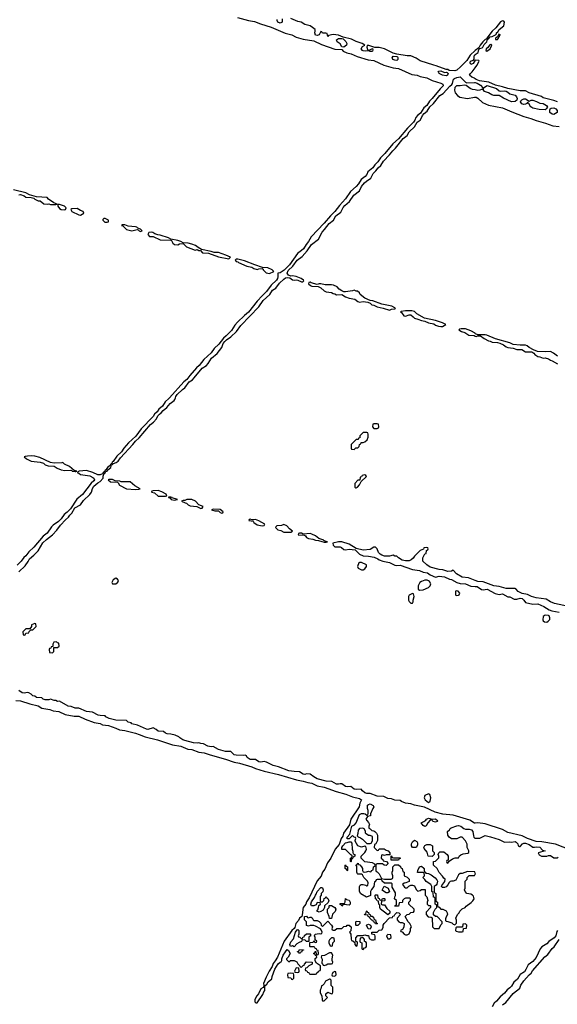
# Model space of a CAD drawing. Header units: inches. Extents: x 2701323 to 2964515, y 494916 to 722124.
# Tile 630 of 656: x 2894840 to 2900929, y 663135 to 674280. Entities that reach past the tile are written whole.
import ezdxf

# ---------------------------------------------------------------- set-up
doc = ezdxf.new("R2010")
doc.units = ezdxf.units.IN
doc.header["$MEASUREMENT"] = 0
for name, color, linetype in [('C8696', 7, 'Continuous'), ('C8697', 7, 'Continuous'), ('C9606', 7, 'Continuous'), ('C9607', 7, 'Continuous')]:
    doc.layers.add(name, color=color, linetype=linetype)

msp = doc.modelspace()

# ---------------------------------------------------------------- linework, layer by layer
at = {"layer": 'C8696', "color": 2, "elevation": 2}
for points in [[(2896537, 670000), (2896528, 669990), (2896487, 669953), (2896456, 669904), (2896416, 669870), (2896398, 669842), (2896367, 669813), (2896352, 669788), (2896216, 669650), (2896154, 669566), (2896071, 669490), (2896021, 669430), (2895993, 669387), (2895942, 669338), (2895900, 669280), (2895888, 669270), (2895883, 669257), (2895872, 669250), (2895878, 669242), (2895870, 669248), (2895865, 669235), (2895835, 669210), (2895819, 669190), (2895818, 669182), (2895810, 669179), (2895800, 669160), (2895790, 669157), (2895779, 669141), (2895751, 669129), (2895726, 669126), (2895670, 669155), (2895598, 669178), (2895512, 669168), (2895498, 669162), (2895494, 669150), (2895510, 669146), (2895530, 669131), (2895635, 669115), (2895670, 669099), (2895681, 669090), (2895687, 669070), (2895681, 669059), (2895648, 669032), (2895553, 668907), (2895489, 668851), (2895417, 668743), (2895377, 668704), (2895342, 668678), (2895308, 668630), (2895279, 668601), (2895221, 668559), (2895202, 668538), (2895153, 668467), (2895107, 668433), (2895001, 668310), (2894944, 668256), (2894910, 668212), (2894887, 668193), (2894855, 668150), (2894810, 668105)], [(2894830, 668030), (2894903, 668096), (2894935, 668145), (2894950, 668177), (2895001, 668219), (2895051, 668269), (2895103, 668357), (2895144, 668396), (2895210, 668448), (2895260, 668500), (2895303, 668557), (2895360, 668620), (2895392, 668648), (2895407, 668673), (2895430, 668693), (2895465, 668755), (2895530, 668790), (2895561, 668839), (2895635, 668905), (2895653, 668930), (2895665, 668975), (2895680, 669000), (2895724, 669036), (2895750, 669051), (2895786, 669090), (2895786, 669114), (2895797, 669143), (2895808, 669150), (2895802, 669158), (2895810, 669152), (2895816, 669164), (2895830, 669171), (2895837, 669183), (2895871, 669209), (2895880, 669240), (2895890, 669243), (2895903, 669257), (2895932, 669268), (2895957, 669283), (2895981, 669319), (2896121, 669470), (2896150, 669510), (2896194, 669546), (2896323, 669696), (2896357, 669723), (2896390, 669762), (2896406, 669794), (2896425, 669815), (2896444, 669830), (2896464, 669856), (2896507, 669890), (2896546, 669934), (2896590, 669970), (2896598, 669982), (2896603, 670000)], [(2900000, 667933), (2899923, 667963), (2899850, 667969), (2899786, 668006), (2899750, 668048), (2899730, 668038), (2899690, 668035), (2899634, 668054), (2899590, 668055), (2899490, 668084), (2899450, 668108), (2899406, 668150), (2899407, 668187), (2899420, 668220), (2899427, 668233), (2899442, 668238), (2899446, 668270), (2899462, 668278), (2899466, 668290), (2899462, 668302), (2899450, 668306), (2899418, 668302), (2899413, 668287), (2899374, 668270), (2899310, 668206), (2899297, 668183), (2899275, 668165), (2899250, 668155), (2899210, 668153), (2899170, 668161), (2899129, 668189), (2899110, 668208), (2899090, 668208), (2899070, 668218), (2899030, 668209), (2898971, 668209), (2898940, 668220), (2898922, 668230), (2898902, 668250), (2898888, 668290), (2898870, 668308), (2898850, 668308), (2898810, 668284), (2898730, 668276), (2898650, 668294), (2898570, 668342), (2898490, 668369), (2898452, 668368), (2898385, 668355), (2898391, 668330), (2898410, 668311), (2898470, 668311), (2898485, 668305), (2898510, 668282), (2898530, 668279), (2898570, 668285), (2898640, 668280), (2898690, 668231), (2898730, 668211), (2898790, 668208), (2898855, 668195), (2898896, 668176), (2898910, 668164), (2898952, 668150), (2899030, 668135), (2899090, 668105), (2899110, 668102), (2899150, 668106), (2899290, 668055), (2899370, 668046), (2899410, 668026), (2899457, 668017), (2899490, 667996), (2899550, 667971), (2899590, 667979), (2899652, 667972), (2899707, 667946), (2899730, 667943), (2899790, 667910), (2899830, 667896), (2899890, 667894), (2899949, 667869), (2900000, 667865)], [(2900000, 665186), (2899990, 665185), (2899939, 665219), (2899750, 665276), (2899634, 665286), (2899544, 665310), (2899426, 665366), (2899312, 665388), (2899270, 665404), (2899210, 665411), (2899166, 665430), (2899150, 665442), (2899090, 665446), (2899050, 665462), (2899010, 665465), (2898966, 665486), (2898890, 665492), (2898810, 665520), (2898770, 665519), (2898748, 665528), (2898723, 665550), (2898709, 665570), (2898650, 665565), (2898630, 665570), (2898590, 665601), (2898550, 665596), (2898530, 665600), (2898490, 665630), (2898470, 665632), (2898450, 665627), (2898430, 665628), (2898375, 665655), (2898310, 665661), (2898210, 665688), (2898170, 665708), (2898130, 665738), (2898090, 665742), (2898070, 665734), (2898050, 665739), (2898010, 665766), (2897950, 665768), (2897890, 665779), (2897770, 665824), (2897710, 665836), (2897636, 665876), (2897610, 665882), (2897570, 665877), (2897550, 665880), (2897510, 665904), (2897450, 665904), (2897416, 665930), (2897407, 665947), (2897395, 665955), (2897370, 665950), (2897290, 665953), (2897270, 665960), (2897230, 665997), (2897170, 665995), (2897090, 666019), (2897030, 666053), (2897010, 666050), (2896970, 666057), (2896922, 666082), (2896890, 666086), (2896870, 666093), (2896850, 666090), (2896810, 666093), (2896710, 666120), (2896687, 666127), (2896652, 666150), (2896642, 666162), (2896601, 666181), (2896550, 666193), (2896510, 666196), (2896490, 666202), (2896470, 666221), (2896410, 666226), (2896386, 666246), (2896350, 666263), (2896290, 666247), (2896275, 666250), (2896174, 666294), (2896110, 666310), (2896101, 666321), (2896069, 666330), (2896050, 666346), (2895930, 666349), (2895854, 666370), (2895817, 666390), (2895810, 666399), (2895750, 666403), (2895729, 666409), (2895663, 666443), (2895598, 666450), (2895510, 666488), (2895470, 666486), (2895424, 666504), (2895390, 666508), (2895290, 666565), (2895270, 666563), (2895250, 666575), (2895230, 666575), (2895190, 666589), (2895170, 666581), (2895130, 666581), (2895106, 666590), (2895090, 666602), (2895030, 666608), (2895010, 666622), (2894988, 666628), (2894970, 666647), (2894942, 666662), (2894930, 666665), (2894890, 666655), (2894870, 666660), (2894830, 666685)], [(2894795, 666575), (2894851, 666570), (2894956, 666536), (2895050, 666515), (2895090, 666485), (2895182, 666470), (2895218, 666458), (2895285, 666450), (2895355, 666415), (2895457, 666397), (2895510, 666396), (2895583, 666363), (2895685, 666325), (2895750, 666312), (2895779, 666299), (2895845, 666290), (2895930, 666261), (2895970, 666242), (2896030, 666235), (2896150, 666203), (2896195, 666190), (2896261, 666161), (2896401, 666130), (2896570, 666072), (2896665, 666055), (2896744, 666024), (2896790, 666017), (2896870, 665990), (2896930, 665981), (2896998, 665958), (2897170, 665910), (2897270, 665874), (2897330, 665863), (2897470, 665822), (2897510, 665804), (2897610, 665772), (2897770, 665736), (2897974, 665674), (2898050, 665661), (2898104, 665644), (2898150, 665636), (2898210, 665608), (2898290, 665593), (2898423, 665543), (2898535, 665515), (2898610, 665482), (2898690, 665464), (2898710, 665451), (2898691, 665410), (2898683, 665370), (2898590, 665230), (2898574, 665166), (2898509, 665071), (2898501, 665039), (2898482, 665010), (2898458, 664942), (2898413, 664890), (2898363, 664790), (2898325, 664735), (2898295, 664665), (2898271, 664630), (2898254, 664586), (2898209, 664531), (2898119, 664341), (2898090, 664295), (2898081, 664270), (2898051, 664230), (2898045, 664210), (2898044, 664170), (2898034, 664130), (2898010, 664108), (2897998, 664082), (2897967, 664050), (2897955, 664005), (2897948, 663992), (2897921, 663970), (2897835, 663850), (2897761, 663670), (2897735, 663625), (2897710, 663595), (2897699, 663561), (2897664, 663510), (2897630, 663442), (2897601, 663370), (2897606, 663350), (2897605, 663335), (2897596, 663324), (2897570, 663309), (2897546, 663254), (2897525, 663230), (2897505, 663190), (2897502, 663162), (2897513, 663153), (2897530, 663152), (2897593, 663247), (2897604, 663276), (2897615, 663290), (2897618, 663342), (2897639, 663361), (2897654, 663390), (2897696, 663424), (2897699, 663450), (2897729, 663531), (2897769, 663591), (2897789, 663611), (2897803, 663617), (2897809, 663630), (2897809, 663651), (2897825, 663690), (2897849, 663730), (2897870, 663754), (2897884, 663744), (2897902, 663710), (2897882, 663670), (2897862, 663650), (2897862, 663642), (2897890, 663614), (2897908, 663632), (2897950, 663632), (2897977, 663617), (2897990, 663594), (2898014, 663570), (2898018, 663558), (2898030, 663554), (2898050, 663574), (2898062, 663578), (2898066, 663590), (2898090, 663614), (2898152, 663612), (2898154, 663590), (2898114, 663570), (2898093, 663547), (2898078, 663542), (2898074, 663530), (2898078, 663518), (2898093, 663513), (2898098, 663498), (2898113, 663493), (2898118, 663478), (2898130, 663474), (2898190, 663474), (2898202, 663478), (2898206, 663490), (2898222, 663498), (2898226, 663510), (2898242, 663518), (2898246, 663530), (2898246, 663570), (2898202, 663602), (2898188, 663628), (2898188, 663652), (2898206, 663670), (2898202, 663682), (2898190, 663686), (2898182, 663702), (2898166, 663710), (2898182, 663718), (2898187, 663733), (2898194, 663734), (2898198, 663698), (2898210, 663694), (2898222, 663698), (2898226, 663710), (2898222, 663742), (2898206, 663746), (2898202, 663762), (2898187, 663767), (2898182, 663782), (2898170, 663786), (2898130, 663786), (2898126, 663790), (2898126, 663834), (2898162, 663838), (2898170, 663854), (2898174, 663854), (2898178, 663838), (2898190, 663834), (2898202, 663838), (2898206, 663850), (2898186, 663866), (2898186, 663890), (2898178, 663910), (2898186, 663930), (2898230, 663938), (2898250, 663934), (2898262, 663938), (2898266, 663950), (2898256, 663976), (2898246, 663990), (2898190, 664018), (2898170, 664026), (2898130, 664026), (2898110, 664018), (2898090, 664026), (2898088, 664070), (2898066, 664090), (2898066, 664130), (2898090, 664134), (2898098, 664118), (2898110, 664114), (2898130, 664122), (2898140, 664120), (2898153, 664113), (2898162, 664090), (2898170, 664082), (2898210, 664082), (2898233, 664073), (2898252, 664052), (2898254, 664030), (2898270, 664014), (2898330, 664074), (2898372, 664030), (2898382, 664010), (2898374, 663990), (2898378, 663978), (2898390, 663974), (2898410, 663974), (2898433, 663993), (2898490, 663994), (2898510, 664014), (2898542, 664018), (2898548, 664032), (2898572, 664032), (2898578, 664018), (2898594, 664010), (2898592, 663968), (2898574, 663950), (2898592, 663930), (2898593, 663873), (2898598, 663858), (2898613, 663853), (2898634, 663834), (2898634, 663810), (2898650, 663794), (2898662, 663798), (2898666, 663830), (2898662, 663842), (2898646, 663846), (2898647, 663887), (2898670, 663912), (2898727, 663913), (2898750, 663922), (2898770, 663912), (2898792, 663912), (2898798, 663878), (2898825, 663865), (2898850, 663865), (2898866, 663870), (2898867, 663907), (2898862, 663922), (2898827, 663927), (2898827, 663953), (2898887, 663953), (2898910, 663974), (2898942, 663978), (2898956, 664004), (2898958, 664030), (2898969, 664051), (2899027, 664113), (2899062, 664118), (2899067, 664133), (2899082, 664138), (2899087, 664153), (2899110, 664174), (2899134, 664170), (2899154, 664150), (2899114, 664110), (2899114, 664090), (2899134, 664070), (2899150, 664062), (2899170, 664062), (2899194, 664050), (2899191, 664009), (2899177, 663983), (2899154, 663970), (2899158, 663958), (2899170, 663954), (2899194, 663930), (2899210, 663922), (2899230, 663922), (2899250, 663934), (2899268, 663970), (2899268, 663992), (2899278, 664010), (2899258, 664050), (2899238, 664070), (2899206, 664130), (2899227, 664153), (2899250, 664154), (2899270, 664174), (2899302, 664178), (2899306, 664190), (2899306, 664210), (2899248, 664268), (2899248, 664290), (2899266, 664310), (2899266, 664330), (2899255, 664335), (2899210, 664335), (2899194, 664330), (2899174, 664310), (2899174, 664290), (2899170, 664286), (2899138, 664282), (2899130, 664246), (2899090, 664246), (2899088, 664250), (2899102, 664258), (2899106, 664270), (2899106, 664310), (2899086, 664330), (2899088, 664352), (2899095, 664365), (2899095, 664395), (2899060, 664460), (2899058, 664498), (2899047, 664507), (2898970, 664506), (2898946, 664530), (2898942, 664542), (2898930, 664546), (2898890, 664546), (2898878, 664542), (2898870, 664526), (2898858, 664522), (2898852, 664468), (2898824, 664436), (2898814, 664410), (2898812, 664368), (2898768, 664348), (2898705, 664385), (2898688, 664410), (2898688, 664470), (2898696, 664484), (2898708, 664492), (2898730, 664492), (2898762, 664482), (2898770, 664474), (2898782, 664478), (2898788, 664510), (2898778, 664530), (2898738, 664570), (2898722, 664602), (2898710, 664606), (2898670, 664606), (2898666, 664610), (2898658, 664630), (2898658, 664698), (2898647, 664713), (2898662, 664718), (2898666, 664730), (2898672, 664732), (2898678, 664718), (2898693, 664713), (2898712, 664692), (2898722, 664670), (2898722, 664650), (2898730, 664634), (2898750, 664632), (2898767, 664633), (2898790, 664642), (2898810, 664634), (2898822, 664638), (2898826, 664650), (2898842, 664658), (2898848, 664692), (2898862, 664698), (2898866, 664710), (2898862, 664722), (2898836, 664736), (2898748, 664748), (2898706, 664790), (2898706, 664810), (2898750, 664852), (2898762, 664870), (2898768, 664890), (2898762, 664922), (2898750, 664926), (2898710, 664915), (2898669, 664929), (2898640, 664980), (2898638, 664990), (2898646, 665010), (2898642, 665022), (2898630, 665026), (2898610, 665046), (2898570, 665006), (2898550, 665006), (2898548, 665028), (2898579, 665061), (2898602, 665150), (2898632, 665168), (2898652, 665188), (2898690, 665282), (2898710, 665296), (2898736, 665296), (2898752, 665292), (2898770, 665274), (2898782, 665278), (2898787, 665293), (2898788, 665330), (2898778, 665350), (2898778, 665390), (2898790, 665398), (2898810, 665402), (2898844, 665384), (2898852, 665370), (2898838, 665350), (2898814, 665290), (2898813, 665267), (2898778, 665262), (2898762, 665230), (2898770, 665214), (2898792, 665192), (2898802, 665170), (2898794, 665150), (2898794, 665130), (2898810, 665122), (2898830, 665102), (2898850, 665098), (2898862, 665090), (2898882, 665070), (2898891, 665050), (2898891, 664989), (2898874, 664950), (2898858, 664942), (2898854, 664910), (2898890, 664874), (2898902, 664878), (2898910, 664894), (2898967, 664893), (2898990, 664878), (2899014, 664870), (2899034, 664850), (2899034, 664826), (2898990, 664826), (2898970, 664818), (2898950, 664826), (2898938, 664822), (2898934, 664790), (2898953, 664773), (2898958, 664758), (2898993, 664753), (2899014, 664730), (2898990, 664706), (2898968, 664708), (2898950, 664726), (2898890, 664726), (2898878, 664722), (2898874, 664710), (2898874, 664650), (2898878, 664638), (2898890, 664634), (2898911, 664611), (2898938, 664558), (2898973, 664553), (2899047, 664553), (2899062, 664558), (2899066, 664570), (2899066, 664590), (2899058, 664610), (2899058, 664630), (2899066, 664650), (2899066, 664690), (2899090, 664714), (2899130, 664714), (2899153, 664693), (2899158, 664678), (2899173, 664673), (2899178, 664638), (2899194, 664630), (2899194, 664590), (2899230, 664574), (2899252, 664552), (2899250, 664526), (2899212, 664508), (2899193, 664507), (2899174, 664490), (2899200, 664460), (2899210, 664452), (2899230, 664452), (2899249, 664471), (2899270, 664482), (2899290, 664482), (2899310, 664474), (2899330, 664434), (2899350, 664414), (2899376, 664424), (2899390, 664434), (2899433, 664433), (2899434, 664370), (2899452, 664350), (2899462, 664310), (2899454, 664290), (2899454, 664270), (2899470, 664254), (2899490, 664254), (2899494, 664250), (2899494, 664230), (2899444, 664176), (2899442, 664150), (2899466, 664126), (2899500, 664120), (2899513, 664113), (2899514, 664010), (2899533, 663993), (2899590, 663994), (2899610, 664034), (2899626, 664050), (2899626, 664070), (2899570, 664128), (2899548, 664128), (2899528, 664148), (2899528, 664172), (2899546, 664210), (2899566, 664230), (2899566, 664250), (2899562, 664262), (2899546, 664270), (2899546, 664330), (2899542, 664342), (2899528, 664348), (2899522, 664402), (2899506, 664410), (2899508, 664470), (2899498, 664490), (2899443, 664523), (2899430, 664546), (2899406, 664570), (2899426, 664590), (2899422, 664622), (2899410, 664626), (2899347, 664627), (2899348, 664650), (2899370, 664692), (2899390, 664698), (2899417, 664677), (2899422, 664670), (2899422, 664642), (2899434, 664630), (2899438, 664618), (2899470, 664614), (2899500, 664600), (2899546, 664566), (2899565, 664545), (2899571, 664529), (2899565, 664495), (2899557, 664483), (2899534, 664470), (2899534, 664410), (2899538, 664398), (2899552, 664390), (2899554, 664310), (2899558, 664298), (2899572, 664290), (2899573, 664253), (2899578, 664238), (2899590, 664234), (2899610, 664212), (2899634, 664210), (2899671, 664191), (2899682, 664170), (2899685, 664150), (2899670, 664126), (2899664, 664104), (2899662, 664082), (2899670, 664074), (2899690, 664072), (2899736, 664056), (2899750, 664042), (2899770, 664034), (2899787, 664053), (2899787, 664087), (2899778, 664110), (2899798, 664150), (2899818, 664170), (2899826, 664190), (2899850, 664214), (2899886, 664230), (2899896, 664244), (2899953, 664287), (2899973, 664307), (2899988, 664330), (2899978, 664358), (2899968, 664370), (2899950, 664382), (2899906, 664390), (2899886, 664410), (2899878, 664430), (2899886, 664450), (2899887, 664527), (2899907, 664553), (2899908, 664570), (2899930, 664594), (2899990, 664592), (2900000, 664607)], [(2900000, 664618), (2899995, 664635), (2899910, 664638), (2899850, 664615), (2899830, 664615), (2899810, 664602), (2899779, 664541), (2899750, 664529), (2899730, 664529), (2899717, 664523), (2899705, 664515), (2899690, 664486), (2899670, 664466), (2899650, 664458), (2899630, 664458), (2899618, 664470), (2899620, 664480), (2899656, 664524), (2899658, 664550), (2899643, 664563), (2899630, 664586), (2899590, 664626), (2899568, 664670), (2899526, 664710), (2899527, 664753), (2899550, 664754), (2899587, 664793), (2899588, 664810), (2899578, 664830), (2899586, 664850), (2899598, 664862), (2899642, 664862), (2899682, 664830), (2899694, 664810), (2899694, 664766), (2899678, 664762), (2899674, 664750), (2899678, 664738), (2899690, 664734), (2899706, 664754), (2899740, 664780), (2899773, 664793), (2899810, 664794), (2899823, 664817), (2899835, 664825), (2899863, 664837), (2899916, 664844), (2899927, 664853), (2899928, 664870), (2899909, 664910), (2899907, 664947), (2899898, 664970), (2899890, 664986), (2899850, 665026), (2899830, 665026), (2899790, 665008), (2899730, 665008), (2899705, 665025), (2899688, 665050), (2899686, 665090), (2899708, 665110), (2899715, 665125), (2899726, 665134), (2899790, 665155), (2899810, 665157), (2899836, 665150), (2899870, 665125), (2899890, 665116), (2899930, 665116), (2899958, 665110), (2899973, 665090), (2899980, 665040), (2899985, 665025), (2899995, 665015), (2900000, 665015)]]:
    msp.add_lwpolyline(points, dxfattribs=at)
for points in [[(2898890, 669706), (2898850, 669706), (2898838, 669702), (2898834, 669670), (2898850, 669654), (2898890, 669654), (2898902, 669658), (2898906, 669670), (2898902, 669702)], [(2898770, 669606), (2898730, 669606), (2898694, 669570), (2898692, 669548), (2898678, 669542), (2898673, 669527), (2898650, 669526), (2898594, 669470), (2898594, 669430), (2898598, 669418), (2898630, 669414), (2898647, 669433), (2898670, 669434), (2898686, 669450), (2898687, 669473), (2898702, 669478), (2898707, 669493), (2898730, 669494), (2898750, 669502), (2898775, 669525), (2898787, 669553), (2898787, 669587), (2898782, 669602)], [(2894970, 669344), (2894930, 669341), (2894903, 669337), (2894892, 669330), (2894918, 669310), (2894970, 669283), (2895073, 669273), (2895110, 669261), (2895130, 669242), (2895162, 669230), (2895230, 669227), (2895265, 669205), (2895310, 669185), (2895350, 669177), (2895420, 669180), (2895434, 669174), (2895434, 669170), (2895470, 669165), (2895476, 669164), (2895486, 669170), (2895458, 669178), (2895403, 669223), (2895346, 669250), (2895330, 669266), (2895318, 669262), (2895230, 669259), (2895189, 669269), (2895070, 669324), (2895010, 669339)], [(2895890, 669074), (2895850, 669074), (2895842, 669070), (2895870, 669047), (2895946, 669046), (2895957, 669037), (2895971, 669010), (2896050, 668971), (2896150, 668963), (2896190, 668966), (2896206, 668970), (2896143, 669003), (2896090, 669048), (2895989, 669049), (2895975, 669055), (2895920, 669060)], [(2898750, 669126), (2898718, 669122), (2898713, 669107), (2898698, 669102), (2898694, 669066), (2898670, 669066), (2898634, 669030), (2898634, 668990), (2898642, 668982), (2898650, 668982), (2898666, 668990), (2898690, 669014), (2898706, 669054), (2898766, 669110), (2898762, 669122)], [(2896410, 668949), (2896353, 668947), (2896338, 668942), (2896334, 668930), (2896365, 668925), (2896410, 668888), (2896490, 668885), (2896508, 668890), (2896498, 668910), (2896450, 668935)], [(2896550, 668875), (2896525, 668875), (2896525, 668870), (2896544, 668864), (2896554, 668850), (2896590, 668841), (2896610, 668845), (2896626, 668850), (2896566, 668866), (2896566, 668870)], [(2896790, 668849), (2896732, 668848), (2896710, 668838), (2896690, 668838), (2896674, 668830), (2896714, 668810), (2896730, 668807), (2896750, 668788), (2896770, 668776), (2896848, 668768), (2896890, 668747), (2896906, 668750), (2896918, 668770), (2896868, 668788), (2896830, 668829)], [(2897030, 668738), (2897014, 668730), (2897050, 668722), (2897090, 668722), (2897110, 668701), (2897130, 668694), (2897142, 668698), (2897146, 668710), (2897110, 668735)], [(2897450, 668626), (2897438, 668622), (2897434, 668610), (2897484, 668604), (2897491, 668590), (2897530, 668563), (2897588, 668552), (2897610, 668554), (2897618, 668570), (2897550, 668609), (2897510, 668622), (2897490, 668618), (2897470, 668618)], [(2897830, 668566), (2897804, 668556), (2897754, 668550), (2897741, 668539), (2897738, 668530), (2897765, 668505), (2897796, 668496), (2897830, 668477), (2897910, 668478), (2897928, 668490), (2897896, 668516), (2897866, 668550)], [(2898030, 668466), (2898010, 668466), (2897998, 668462), (2897994, 668450), (2898065, 668445), (2898077, 668437), (2898090, 668418), (2898110, 668407), (2898161, 668401), (2898190, 668387), (2898226, 668386), (2898290, 668366), (2898310, 668366), (2898326, 668370), (2898298, 668378), (2898286, 668386), (2898286, 668390), (2898227, 668407), (2898190, 668438), (2898150, 668458), (2898130, 668462), (2898050, 668458)], [(2898690, 668135), (2898682, 668130), (2898665, 668090), (2898672, 668072), (2898710, 668052), (2898730, 668052), (2898750, 668062), (2898766, 668090), (2898766, 668110), (2898710, 668134)], [(2895930, 667958), (2895900, 667940), (2895882, 667910), (2895890, 667894), (2895930, 667894), (2895950, 667914), (2895958, 667930), (2895948, 667948)], [(2899430, 667934), (2899390, 667922), (2899372, 667910), (2899352, 667870), (2899353, 667833), (2899370, 667822), (2899410, 667825), (2899470, 667852), (2899488, 667870), (2899495, 667895), (2899480, 667920), (2899470, 667928), (2899454, 667934)], [(2899790, 667815), (2899774, 667810), (2899774, 667770), (2899782, 667762), (2899810, 667765), (2899818, 667770), (2899826, 667790), (2899806, 667810)], [(2899290, 667786), (2899250, 667766), (2899245, 667750), (2899242, 667710), (2899250, 667694), (2899270, 667674), (2899290, 667674), (2899298, 667690), (2899298, 667710), (2899308, 667750), (2899302, 667782)], [(2895010, 667446), (2894974, 667430), (2894974, 667410), (2894954, 667386), (2894910, 667386), (2894874, 667350), (2894878, 667318), (2894890, 667314), (2894902, 667318), (2894910, 667334), (2894942, 667338), (2894947, 667353), (2894966, 667374), (2894990, 667374), (2895026, 667410), (2895022, 667442)], [(2895258, 667238), (2895225, 667235), (2895214, 667210), (2895214, 667186), (2895198, 667182), (2895193, 667167), (2895178, 667162), (2895174, 667150), (2895178, 667118), (2895210, 667114), (2895226, 667130), (2895226, 667174), (2895270, 667174), (2895286, 667190), (2895282, 667222), (2895270, 667226)], [(2899470, 665518), (2899430, 665498), (2899422, 665470), (2899432, 665450), (2899470, 665418), (2899490, 665434), (2899495, 665470), (2899486, 665510)], [(2899510, 665231), (2899550, 665233), (2899575, 665210), (2899570, 665202), (2899550, 665196), (2899524, 665204), (2899515, 665210), (2899510, 665226), (2899490, 665218), (2899462, 665190), (2899444, 665156), (2899430, 665146), (2899410, 665158), (2899386, 665190), (2899418, 665202), (2899441, 665219), (2899449, 665230), (2899470, 665241)], [(2898727, 665127), (2898690, 665126), (2898673, 665107), (2898671, 665069), (2898662, 665042), (2898674, 665030), (2898700, 665020), (2898724, 665004), (2898770, 664954), (2898810, 664954), (2898822, 664958), (2898836, 664984), (2898835, 665035), (2898810, 665046), (2898790, 665046), (2898763, 665063), (2898758, 665070), (2898756, 665096), (2898742, 665122)], [(2898590, 664746), (2898586, 664750), (2898586, 664790), (2898602, 664798), (2898606, 664810), (2898602, 664822), (2898590, 664826), (2898530, 664888), (2898490, 664886), (2898489, 664891), (2898489, 664911), (2898498, 664930), (2898530, 664962), (2898550, 664965), (2898570, 664974), (2898590, 664974), (2898600, 664960), (2898605, 664890), (2898613, 664867), (2898613, 664853), (2898618, 664838), (2898634, 664830), (2898634, 664810), (2898618, 664802), (2898610, 664786), (2898598, 664782), (2898594, 664750)], [(2899330, 664908), (2899288, 664908), (2899278, 664930), (2899278, 664950), (2899288, 664972), (2899310, 664994), (2899337, 664977), (2899344, 664964), (2899344, 664936)], [(2899510, 664806), (2899468, 664810), (2899456, 664856), (2899420, 664900), (2899418, 664910), (2899427, 664933), (2899450, 664942), (2899490, 664942), (2899514, 664930), (2899514, 664870), (2899533, 664853), (2899534, 664830)], [(2899073, 664793), (2899150, 664794), (2899150, 664786), (2899138, 664782), (2899130, 664766), (2899047, 664767), (2899046, 664814), (2899050, 664814), (2899058, 664798)], [(2898550, 664646), (2898542, 664662), (2898526, 664670), (2898526, 664710), (2898530, 664714), (2898538, 664698), (2898552, 664692), (2898554, 664650)], [(2898990, 664398), (2898970, 664406), (2898947, 664427), (2898967, 664473), (2899014, 664450), (2899030, 664408), (2899010, 664398)], [(2898250, 664294), (2898270, 664294), (2898286, 664310), (2898287, 664333), (2898302, 664338), (2898310, 664354), (2898318, 664338), (2898330, 664334), (2898342, 664310), (2898333, 664287), (2898294, 664250), (2898294, 664230), (2898278, 664202), (2898250, 664186), (2898230, 664178), (2898206, 664190), (2898216, 664204), (2898226, 664230), (2898227, 664253), (2898246, 664270), (2898242, 664282), (2898210, 664286), (2898198, 664262), (2898170, 664248), (2898146, 664250), (2898139, 664270), (2898146, 664294), (2898178, 664342), (2898189, 664371), (2898199, 664381), (2898209, 664411), (2898250, 664456), (2898257, 664457), (2898270, 664454), (2898278, 664430), (2898272, 664408), (2898254, 664390), (2898254, 664370), (2898244, 664356), (2898242, 664302)], [(2898930, 664314), (2898942, 664318), (2898950, 664334), (2898970, 664334), (2898974, 664330), (2898974, 664310), (2898970, 664306), (2898938, 664302), (2898934, 664270), (2898950, 664262), (2898970, 664262), (2899000, 664220), (2899034, 664190), (2899033, 664167), (2899010, 664146), (2898988, 664168), (2898928, 664210), (2898918, 664230), (2898918, 664258), (2898906, 664270), (2898902, 664302), (2898890, 664306), (2898882, 664322), (2898868, 664330), (2898866, 664370), (2898870, 664374), (2898893, 664373), (2898898, 664338), (2898913, 664333), (2898918, 664318)], [(2898370, 664106), (2898347, 664107), (2898346, 664130), (2898327, 664173), (2898326, 664210), (2898346, 664230), (2898346, 664250), (2898350, 664254), (2898370, 664254), (2898411, 664231), (2898422, 664210), (2898413, 664187), (2898384, 664156)], [(2898570, 664258), (2898510, 664266), (2898498, 664262), (2898490, 664246), (2898482, 664262), (2898466, 664270), (2898470, 664274), (2898510, 664274), (2898522, 664278), (2898527, 664293), (2898530, 664334), (2898542, 664322), (2898570, 664312), (2898582, 664290), (2898582, 664270)], [(2898870, 664046), (2898862, 664062), (2898847, 664067), (2898842, 664082), (2898830, 664086), (2898806, 664110), (2898802, 664122), (2898786, 664130), (2898782, 664142), (2898747, 664147), (2898750, 664154), (2898762, 664158), (2898766, 664190), (2898770, 664194), (2898778, 664178), (2898792, 664172), (2898794, 664154), (2898811, 664151), (2898814, 664134), (2898831, 664131), (2898852, 664110), (2898854, 664094), (2898871, 664091), (2898878, 664058), (2898894, 664050), (2898890, 664046)], [(2898650, 664026), (2898646, 664030), (2898646, 664070), (2898650, 664074), (2898692, 664072), (2898692, 664048), (2898670, 664026)], [(2898810, 663986), (2898788, 663990), (2898766, 664030), (2898770, 664034), (2898790, 664042), (2898814, 664030), (2898822, 664010)], [(2899890, 664046), (2899858, 664042), (2899854, 664006), (2899790, 664006), (2899778, 664002), (2899774, 663970), (2899784, 663964), (2899810, 663954), (2899850, 663954), (2899862, 663958), (2899866, 663994), (2899902, 663998), (2899906, 664030)], [(2898030, 663874), (2898042, 663878), (2898047, 663893), (2898062, 663898), (2898067, 663913), (2898088, 663932), (2898130, 663934), (2898134, 663930), (2898133, 663907), (2898118, 663902), (2898114, 663890), (2898114, 663846), (2898090, 663846), (2898070, 663866), (2898038, 663862), (2898030, 663846), (2898004, 663836), (2897980, 663820), (2897950, 663786), (2897930, 663798), (2897908, 663788), (2897898, 663810), (2897910, 663842), (2897943, 663877), (2897962, 663950), (2897983, 663977), (2897990, 663982), (2898002, 663970), (2898002, 663930), (2897994, 663910), (2897998, 663898), (2898013, 663893)], [(2899010, 663926), (2898994, 663910), (2899010, 663874), (2899030, 663874), (2899046, 663890), (2899042, 663922)], [(2898390, 663886), (2898370, 663886), (2898350, 663866), (2898342, 663850), (2898342, 663830), (2898358, 663798), (2898370, 663794), (2898382, 663798), (2898386, 663830), (2898406, 663850), (2898402, 663882)], [(2898730, 663886), (2898710, 663886), (2898698, 663882), (2898694, 663850), (2898698, 663838), (2898714, 663830), (2898714, 663770), (2898718, 663758), (2898730, 663754), (2898747, 663773), (2898762, 663778), (2898766, 663790), (2898766, 663830), (2898762, 663842), (2898747, 663847), (2898746, 663870), (2898738, 663878)], [(2898010, 663706), (2898002, 663722), (2897986, 663730), (2897986, 663734), (2898002, 663738), (2898010, 663754), (2898053, 663753), (2898053, 663747), (2898038, 663742), (2898030, 663726), (2898018, 663722)], [(2898370, 663718), (2898350, 663718), (2898292, 663688), (2898258, 663682), (2898254, 663670), (2898264, 663644), (2898262, 663602), (2898274, 663590), (2898278, 663578), (2898290, 663574), (2898310, 663582), (2898330, 663594), (2898370, 663594), (2898382, 663598), (2898386, 663610), (2898378, 663630), (2898378, 663650), (2898386, 663690)], [(2897910, 663488), (2897878, 663482), (2897874, 663470), (2897878, 663438), (2897910, 663434), (2897918, 663418), (2897930, 663414), (2897946, 663430), (2897946, 663470), (2897942, 663482)], [(2897970, 663546), (2897954, 663510), (2897958, 663498), (2897990, 663494), (2898002, 663498), (2898006, 663510), (2898002, 663542)], [(2898410, 663506), (2898385, 663495), (2898374, 663470), (2898378, 663458), (2898410, 663454), (2898426, 663470), (2898422, 663502)], [(2898358, 663418), (2898350, 663418), (2898305, 663395), (2898290, 663366), (2898270, 663346), (2898258, 663342), (2898252, 663308), (2898244, 663296), (2898244, 663264), (2898262, 663230), (2898264, 663184), (2898270, 663174), (2898290, 663174), (2898326, 663210), (2898306, 663230), (2898307, 663253), (2898330, 663272), (2898370, 663254), (2898382, 663258), (2898387, 663273), (2898386, 663330), (2898368, 663348), (2898367, 663407)]]:
    msp.add_lwpolyline(points, close=True, dxfattribs=at)
at = {"layer": 'C8697', "color": 2, "elevation": 2}
for points in [[(2897306, 674306), (2897430, 674270), (2897498, 674258), (2897569, 674231), (2897690, 674196), (2897848, 674128), (2897923, 674110), (2897970, 674083), (2898050, 674058), (2898170, 674042), (2898259, 673999), (2898410, 673946), (2898490, 673941), (2898505, 673925), (2898545, 673905), (2898594, 673894), (2898664, 673864), (2898787, 673827), (2898850, 673816), (2898966, 673766), (2899070, 673734), (2899130, 673726), (2899281, 673661), (2899342, 673650), (2899376, 673636), (2899450, 673621), (2899510, 673592), (2899610, 673562), (2899633, 673550), (2899637, 673530), (2899634, 673526), (2899602, 673498), (2899512, 673388), (2899481, 673359), (2899451, 673310), (2899419, 673281), (2899378, 673222), (2899344, 673196), (2899327, 673173), (2899316, 673144), (2899299, 673121), (2899231, 673050), (2899130, 672930), (2899067, 672873), (2898976, 672764), (2898925, 672715), (2898896, 672670), (2898863, 672637), (2898839, 672601), (2898784, 672556), (2898773, 672527), (2898754, 672506), (2898708, 672472), (2898677, 672423), (2898650, 672390), (2898585, 672335), (2898530, 672253), (2898462, 672178), (2898410, 672110), (2898360, 672060), (2898290, 671975), (2898140, 671820), (2898112, 671768), (2898084, 671736), (2898053, 671687), (2898033, 671667), (2897986, 671634), (2897896, 671504), (2897837, 671443), (2897790, 671415), (2897762, 671410), (2897764, 671370), (2897761, 671350), (2897750, 671330), (2897687, 671273), (2897637, 671203), (2897585, 671155), (2897528, 671092), (2897432, 670968), (2897387, 670933), (2897306, 670854), (2897278, 670822), (2897239, 670761), (2897180, 670700), (2897147, 670673), (2897095, 670605), (2897041, 670559), (2897010, 670510), (2896927, 670433), (2896874, 670366), (2896842, 670338), (2896767, 670253), (2896732, 670208), (2896700, 670180), (2896537, 670000)], [(2897814, 674290), (2897812, 674250), (2897790, 674239), (2897764, 674250), (2897755, 674270), (2897758, 674282)], [(2900000, 673932), (2899997, 673930), (2899943, 673877), (2899904, 673816), (2899834, 673746), (2899790, 673710), (2899770, 673702), (2899706, 673706), (2899690, 673714), (2899670, 673715), (2899557, 673757), (2899530, 673763), (2899375, 673815), (2899330, 673844), (2899269, 673869), (2899230, 673869), (2899110, 673888), (2899070, 673901), (2898972, 673948), (2898910, 673964), (2898863, 673963), (2898793, 673987), (2898774, 673986), (2898772, 673970), (2898781, 673941), (2898790, 673932), (2898834, 673954), (2898838, 673938), (2898835, 673925), (2898830, 673918), (2898810, 673918), (2898789, 673929), (2898756, 673924), (2898730, 673926), (2898723, 673930), (2898709, 673951), (2898723, 673977), (2898748, 673990), (2898718, 674010), (2898650, 674034), (2898599, 674059), (2898502, 674082), (2898450, 674104), (2898390, 674113), (2898338, 674102), (2898330, 674088), (2898322, 674122), (2898307, 674127), (2898268, 674128), (2898262, 674142), (2898250, 674146), (2898232, 674110), (2898210, 674101), (2898190, 674105), (2898181, 674130), (2898188, 674150), (2898187, 674167), (2898158, 674190), (2898129, 674209), (2898070, 674225), (2898028, 674250), (2897990, 674259), (2897910, 674294)], [(2900000, 673822), (2899998, 673822), (2899975, 673785), (2899950, 673774), (2899942, 673790), (2899945, 673810), (2899979, 673821), (2899986, 673834), (2899989, 673870), (2899998, 673882), (2900000, 673884)], [(2900000, 673611), (2899990, 673619), (2899962, 673630), (2899935, 673650), (2899946, 673670), (2899966, 673690), (2900000, 673736)], [(2896603, 670000), (2896607, 670013), (2896624, 670036), (2896685, 670095), (2896710, 670113), (2896758, 670182), (2896796, 670204), (2896816, 670224), (2896906, 670334), (2896954, 670366), (2896973, 670387), (2897012, 670450), (2897077, 670503), (2897131, 670569), (2897145, 670615), (2897163, 670637), (2897183, 670657), (2897231, 670689), (2897297, 670750), (2897343, 670817), (2897550, 671030), (2897597, 671103), (2897672, 671168), (2897703, 671217), (2897740, 671240), (2897784, 671296), (2897830, 671343), (2897850, 671356), (2897870, 671362), (2897898, 671358), (2897930, 671336), (2897950, 671331), (2897970, 671335), (2897991, 671331), (2898030, 671311), (2898048, 671312), (2898058, 671322), (2898055, 671330), (2898028, 671350), (2897973, 671373), (2897930, 671379), (2897910, 671377), (2897886, 671386), (2897870, 671410), (2897879, 671440), (2897934, 671490), (2897983, 671557), (2898039, 671601), (2898095, 671665), (2898145, 671735), (2898223, 671797), (2898265, 671875), (2898294, 671906), (2898346, 671974), (2898394, 672010), (2898419, 672061), (2898478, 672102), (2898505, 672155), (2898523, 672177), (2898577, 672223), (2898625, 672295), (2898690, 672342), (2898711, 672390), (2898747, 672433), (2898767, 672453), (2898816, 672484), (2898843, 672537), (2898873, 672567), (2898899, 672601), (2898931, 672629), (2898962, 672678), (2899030, 672750), (2899065, 672795), (2899096, 672824), (2899184, 672936), (2899227, 672970), (2899250, 673010), (2899312, 673068), (2899341, 673119), (2899376, 673144), (2899392, 673168), (2899403, 673197), (2899422, 673218), (2899454, 673246), (2899486, 673294), (2899527, 673330), (2899600, 673420), (2899635, 673445), (2899710, 673527), (2899734, 673546), (2899743, 673557), (2899755, 673605), (2899765, 673615), (2899790, 673627), (2899830, 673631), (2899890, 673571), (2899906, 673566), (2899990, 673569), (2900000, 673567)], [(2900000, 673485), (2899970, 673490), (2899941, 673501), (2899896, 673536), (2899879, 673539), (2899830, 673531), (2899788, 673532), (2899768, 673512), (2899763, 673483), (2899771, 673450), (2899800, 673420), (2899824, 673404), (2899910, 673387), (2899990, 673403), (2900000, 673403)], [(2894830, 672299), (2894850, 672301), (2894890, 672287), (2894910, 672271), (2894970, 672268), (2895001, 672261), (2895012, 672250), (2895050, 672231), (2895071, 672231), (2895114, 672194), (2895150, 672191), (2895170, 672196), (2895190, 672188), (2895250, 672186), (2895266, 672190), (2895228, 672208), (2895168, 672250), (2895150, 672268), (2895030, 672274), (2894950, 672299), (2894910, 672319), (2894770, 672355)], [(2900000, 670727), (2899998, 670730), (2899950, 670757), (2899890, 670779), (2899840, 670780), (2899823, 670777), (2899812, 670770), (2899845, 670750), (2899880, 670740), (2899927, 670707), (2899986, 670706), (2900000, 670698)]]:
    msp.add_lwpolyline(points, dxfattribs=at)
for points in [[(2898510, 673969), (2898490, 673973), (2898470, 674005), (2898437, 674030), (2898429, 674051), (2898450, 674066), (2898490, 674067), (2898502, 674062), (2898534, 674034), (2898545, 674010), (2898541, 673990)], [(2899110, 673819), (2899090, 673821), (2899066, 673830), (2899059, 673850), (2899063, 673857), (2899070, 673865), (2899110, 673863), (2899118, 673858), (2899123, 673850), (2899123, 673830)], [(2899650, 673683), (2899670, 673685), (2899681, 673681), (2899691, 673670), (2899687, 673653), (2899670, 673645), (2899629, 673650), (2899589, 673670), (2899586, 673686), (2899578, 673690), (2899584, 673696), (2899610, 673701)], [(2895292, 672188), (2895273, 672187), (2895271, 672170), (2895290, 672144), (2895310, 672131), (2895350, 672127), (2895358, 672130), (2895368, 672150), (2895348, 672170)], [(2895490, 672141), (2895430, 672139), (2895418, 672130), (2895430, 672107), (2895510, 672071), (2895530, 672068), (2895568, 672090), (2895558, 672110), (2895530, 672119)], [(2895810, 672029), (2895792, 672028), (2895782, 672018), (2895782, 672010), (2895806, 671986), (2895830, 671987), (2895846, 671990), (2895846, 672010)], [(2896030, 671959), (2896004, 671956), (2895994, 671950), (2896010, 671945), (2896050, 671904), (2896110, 671891), (2896170, 671905), (2896182, 671902), (2896192, 671890), (2896210, 671883), (2896228, 671890), (2896210, 671908), (2896178, 671918), (2896166, 671930), (2896150, 671935), (2896070, 671944)], [(2896330, 671874), (2896302, 671870), (2896292, 671850), (2896310, 671826), (2896350, 671826), (2896430, 671787), (2896550, 671785), (2896559, 671779), (2896576, 671750), (2896594, 671734), (2896630, 671731), (2896650, 671742), (2896690, 671745), (2896700, 671740), (2896705, 671730), (2896730, 671707), (2896829, 671671), (2896850, 671678), (2896870, 671667), (2896886, 671666), (2896910, 671641), (2896978, 671638), (2897090, 671596), (2897210, 671574), (2897226, 671590), (2897176, 671616), (2897090, 671644), (2897043, 671643), (2897010, 671655), (2896900, 671680), (2896860, 671700), (2896830, 671722), (2896790, 671739), (2896750, 671749), (2896690, 671755), (2896666, 671770), (2896630, 671781), (2896550, 671795), (2896526, 671810), (2896430, 671842), (2896404, 671844), (2896370, 671854), (2896349, 671869)], [(2897310, 671568), (2897290, 671568), (2897282, 671558), (2897290, 671541), (2897310, 671538), (2897318, 671530), (2897412, 671490), (2897470, 671479), (2897490, 671465), (2897529, 671451), (2897550, 671461), (2897585, 671465), (2897597, 671457), (2897598, 671450), (2897630, 671414), (2897670, 671405), (2897718, 671430), (2897698, 671450), (2897650, 671469), (2897590, 671475), (2897503, 671503), (2897386, 671550)], [(2898130, 671308), (2898114, 671306), (2898112, 671290), (2898132, 671270), (2898150, 671264), (2898219, 671259), (2898250, 671245), (2898289, 671209), (2898310, 671198), (2898370, 671191), (2898390, 671180), (2898410, 671178), (2898430, 671165), (2898490, 671168), (2898530, 671144), (2898570, 671128), (2898635, 671115), (2898670, 671091), (2898690, 671083), (2898731, 671091), (2898784, 671084), (2898810, 671072), (2898830, 671051), (2898850, 671047), (2898888, 671028), (2898956, 671016), (2899030, 670991), (2899050, 671003), (2899090, 671005), (2899098, 671010), (2899090, 671018), (2899056, 671036), (2898940, 671060), (2898839, 671099), (2898810, 671102), (2898750, 671129), (2898698, 671170), (2898689, 671189), (2898667, 671207), (2898650, 671208), (2898630, 671218), (2898610, 671209), (2898530, 671199), (2898510, 671201), (2898489, 671209), (2898458, 671230), (2898434, 671254), (2898395, 671275), (2898370, 671279), (2898298, 671278), (2898252, 671288), (2898230, 671288), (2898210, 671282), (2898141, 671301)], [(2899210, 670985), (2899162, 670978), (2899152, 670970), (2899164, 670964), (2899190, 670928), (2899210, 670925), (2899250, 670938), (2899270, 670937), (2899298, 670918), (2899310, 670901), (2899351, 670891), (2899390, 670875), (2899430, 670867), (2899470, 670847), (2899530, 670836), (2899550, 670821), (2899582, 670810), (2899610, 670805), (2899630, 670808), (2899666, 670830), (2899629, 670849), (2899550, 670874), (2899423, 670903), (2899338, 670950), (2899310, 670978), (2899283, 670983)]]:
    msp.add_lwpolyline(points, close=True, dxfattribs=at)
at = {"layer": 'C9606', "color": 2, "elevation": 2}
for points in [[(2901110, 667625), (2900898, 667670), (2900850, 667689), (2900802, 667722), (2900690, 667736), (2900638, 667750), (2900590, 667773), (2900530, 667785), (2900487, 667807), (2900459, 667839), (2900450, 667842), (2900350, 667843), (2900270, 667864), (2900210, 667870), (2900090, 667915), (2900030, 667921), (2900000, 667933)], [(2900000, 667865), (2900023, 667863), (2900070, 667829), (2900090, 667825), (2900135, 667835), (2900226, 667786), (2900270, 667774), (2900310, 667779), (2900368, 667748), (2900390, 667746), (2900442, 667722), (2900470, 667719), (2900510, 667730), (2900530, 667728), (2900550, 667710), (2900570, 667682), (2900650, 667663), (2900710, 667668), (2900777, 667637), (2900838, 667598), (2900867, 667587), (2900950, 667574)], [(2901167, 664847), (2900910, 664948), (2900755, 664975), (2900690, 664978), (2900590, 665011), (2900530, 665042), (2900370, 665080), (2900310, 665112), (2900110, 665177), (2900030, 665188), (2900000, 665186)], [(2900000, 665015), (2900050, 665017), (2900110, 665044), (2900172, 665030), (2900270, 664999), (2900330, 664971), (2900390, 664975), (2900410, 664970), (2900450, 664976), (2900463, 664970), (2900481, 664950), (2900487, 664927), (2900502, 664922), (2900510, 664921), (2900533, 664950), (2900550, 664958), (2900570, 664958), (2900610, 664944), (2900650, 664912), (2900670, 664912), (2900690, 664918), (2900730, 664912), (2900761, 664880), (2900791, 664870), (2900712, 664850), (2900725, 664825), (2900750, 664812), (2900810, 664811), (2900830, 664818), (2900850, 664818), (2900890, 664791), (2900928, 664792), (2900938, 664802)], [(2900000, 664607), (2900002, 664610), (2900000, 664618)], [(2900930, 663970), (2900923, 663957), (2900911, 663910), (2900894, 663886), (2900833, 663847), (2900810, 663819), (2900753, 663787), (2900736, 663764), (2900690, 663665), (2900650, 663618), (2900600, 663580), (2900573, 663527), (2900556, 663504), (2900508, 663472), (2900479, 663421), (2900435, 663385), (2900410, 663340), (2900390, 663320), (2900360, 663300), (2900330, 663259), (2900281, 663219), (2900241, 663170), (2900213, 663147), (2900190, 663106)], [(2900310, 663127), (2900345, 663155), (2900430, 663257), (2900450, 663276), (2900483, 663297), (2900503, 663317), (2900516, 663350), (2900550, 663401), (2900610, 663470), (2900632, 663488), (2900648, 663512), (2900788, 663672), (2900820, 663700), (2900870, 663767), (2900894, 663786), (2900950, 663867)]]:
    msp.add_lwpolyline(points, dxfattribs=at)
msp.add_lwpolyline([(2900790, 667539), (2900770, 667526), (2900766, 667486), (2900770, 667474), (2900784, 667464), (2900810, 667462), (2900826, 667470), (2900846, 667490), (2900846, 667510), (2900838, 667530), (2900830, 667535)], close=True, dxfattribs=at)
at = {"layer": 'C9607', "color": 2, "elevation": 2}
for points in [[(2900310, 674266), (2900287, 674254), (2900233, 674187), (2900190, 674149), (2900132, 674070), (2900141, 674061), (2900150, 674064), (2900170, 674087), (2900190, 674091), (2900229, 674110), (2900239, 674121), (2900241, 674130), (2900257, 674143), (2900269, 674170), (2900324, 674210), (2900329, 674250), (2900323, 674263)], [(2900266, 674114), (2900253, 674087), (2900228, 674072), (2900230, 674054), (2900250, 674056), (2900264, 674070), (2900263, 674077), (2900274, 674090), (2900276, 674104), (2900286, 674110)], [(2900177, 673997), (2900165, 673995), (2900139, 673961), (2900123, 673950), (2900118, 673930), (2900130, 673924), (2900169, 673950), (2900189, 673990)], [(2900610, 673358), (2900632, 673368), (2900652, 673368), (2900695, 673355), (2900730, 673336), (2900770, 673331), (2900805, 673310), (2900816, 673290), (2900804, 673270), (2900790, 673261), (2900722, 673262), (2900650, 673279), (2900630, 673292), (2900616, 673310), (2900610, 673329), (2900599, 673339), (2900590, 673342), (2900583, 673330), (2900570, 673323), (2900550, 673321), (2900527, 673327), (2900512, 673350), (2900517, 673363), (2900526, 673374), (2900550, 673385), (2900570, 673384)], [(2900890, 673208), (2900869, 673209), (2900845, 673230), (2900843, 673257), (2900849, 673271), (2900861, 673279), (2900890, 673282), (2900898, 673278), (2900911, 673270), (2900926, 673250), (2900926, 673230)]]:
    msp.add_lwpolyline(points, close=True, dxfattribs=at)
for points in [[(2900000, 673884), (2900032, 673908), (2900039, 673941), (2900048, 673950), (2900046, 673954), (2900052, 673952), (2900078, 673962), (2900086, 673970), (2900099, 674000), (2900129, 674030), (2900139, 674059), (2900130, 674068), (2900122, 674058), (2900110, 674055), (2900087, 674030), (2900054, 673990), (2900039, 673961), (2900000, 673932)], [(2900000, 673736), (2900018, 673762), (2900044, 673810), (2900039, 673819), (2900000, 673822)], [(2900930, 673349), (2900890, 673364), (2900770, 673395), (2900749, 673409), (2900610, 673453), (2900570, 673473), (2900510, 673475), (2900370, 673499), (2900310, 673521), (2900230, 673539), (2900152, 673572), (2900046, 673586), (2900010, 673603), (2900000, 673611)], [(2900000, 673567), (2900023, 673563), (2900059, 673539), (2900085, 673510), (2900084, 673504), (2900090, 673494), (2900094, 673510), (2900133, 673533), (2900240, 673500), (2900270, 673475), (2900291, 673471), (2900330, 673475), (2900351, 673471), (2900370, 673461), (2900390, 673441), (2900450, 673425), (2900467, 673407), (2900473, 673387), (2900471, 673370), (2900450, 673352), (2900409, 673349), (2900321, 673390), (2900270, 673421), (2900210, 673420), (2900188, 673428), (2900150, 673453), (2900106, 673466), (2900090, 673489), (2900070, 673489), (2900050, 673481), (2900030, 673480), (2900000, 673485)], [(2900000, 673403), (2900010, 673403), (2900030, 673391), (2900082, 673342), (2900150, 673313), (2900310, 673282), (2900415, 673235), (2900550, 673184), (2900630, 673163), (2900690, 673139), (2900794, 673110), (2900880, 673080), (2900951, 673071)], [(2900930, 670470), (2900886, 670506), (2900850, 670522), (2900790, 670519), (2900705, 670525), (2900661, 670541), (2900609, 670569), (2900589, 670589), (2900570, 670595), (2900510, 670594), (2900430, 670604), (2900390, 670621), (2900229, 670669), (2900130, 670709), (2900110, 670713), (2900030, 670714), (2900003, 670723), (2900000, 670727)], [(2900000, 670698), (2900010, 670692), (2900030, 670702), (2900060, 670700), (2900101, 670670), (2900150, 670644), (2900170, 670641), (2900190, 670631), (2900250, 670626), (2900279, 670619), (2900319, 670599), (2900350, 670577), (2900370, 670571), (2900430, 670561), (2900470, 670548), (2900528, 670548), (2900570, 670519), (2900639, 670519), (2900664, 670504), (2900675, 670490), (2900707, 670467), (2900730, 670465), (2900770, 670450), (2900790, 670453), (2900830, 670440), (2900850, 670424), (2900870, 670418), (2900930, 670385)]]:
    msp.add_lwpolyline(points, dxfattribs=at)

doc.saveas('drawing.dxf')
